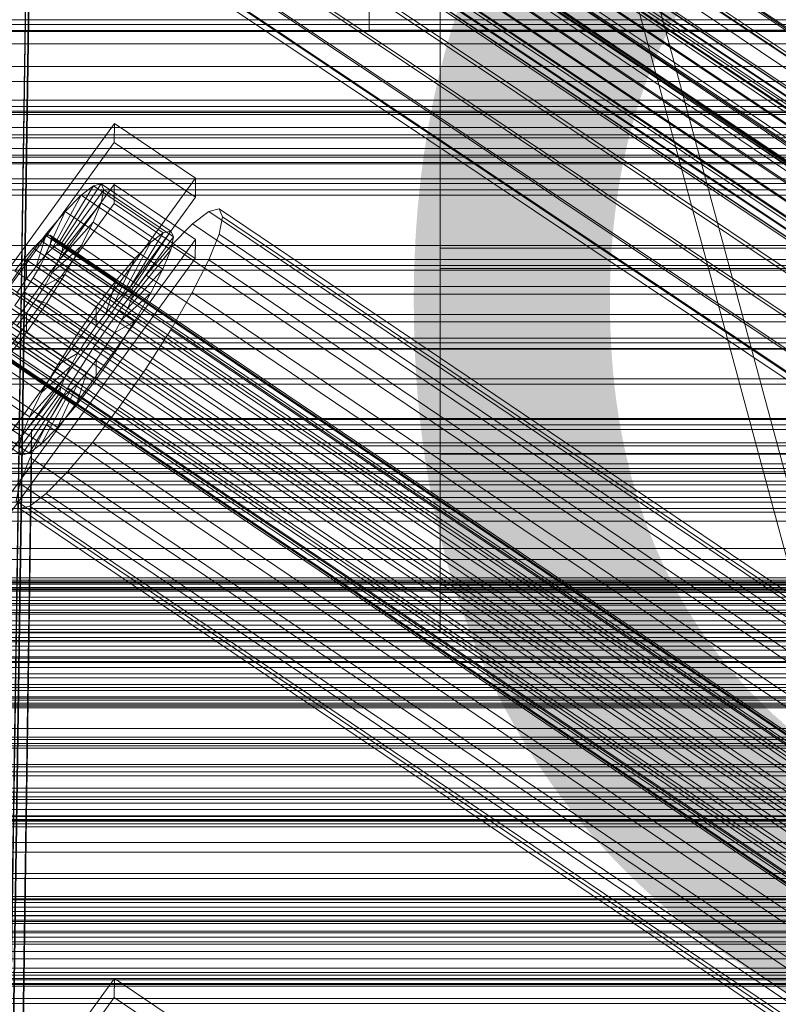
# Model space of a CAD drawing. Header units: millimetres. Extents: x -2233 to 61924, y -68080 to 6847.
# Tile 281 of 656: x -359 to -252, y -33432 to -33294. Entities that reach past the tile are written whole.
import ezdxf

# ---------------------------------------------------------------- set-up
doc = ezdxf.new("R2010")
doc.units = ezdxf.units.MM
for name, color, linetype, lineweight in [('COTAS_O', 1, 'Continuous', 0), ('frontal_briquetadora', 7, 'Continuous', 0), ('frontal_C01', 7, 'Continuous', 0), ('frontal_C02', 7, 'Continuous', 0), ('frontal_C03', 7, 'Continuous', 0), ('frontal_dosificador', 7, 'Continuous', 0), ('frontal_mezcladora', 7, 'Continuous', 0), ('frontal_secador', 7, 'Continuous', 0)]:
    doc.layers.add(name, color=color, linetype=linetype, lineweight=lineweight)
doc.dimstyles.new('R19_100', dxfattribs={"dimtxt": 250, "dimasz": 150, "dimexe": 150, "dimexo": 80, "dimgap": 100, "dimtad": 1, "dimtih": 1, "dimtoh": 1, "dimdsep": 46, "dimcen": 0.09, "dimadec": 0, "dimazin": 0, "dimtfac": 1, "dimtdec": 4, "dimtofl": 0, "dimtmove": 0, "dimatfit": 3, "dimfxl": 1, "dimtolj": 1, "dimtzin": 0, "dimarcsym": 0})

# ---------------------------------------------------------------- blocks, each defined once
blk = doc.blocks.new('DIM_R28_52')
at = {"layer": 'COTAS_O'}
for p, q in [((-1725, -33700), (-1575, -33655)), ((1725, -33700), (1575, -33655)), ((-1725, -34400), (-1725, -33700)), ((-1725, -33700), (1725, -33700)), ((-1725, -33700), (-1575, -33745)), ((1725, -33700), (1575, -33745)), ((1725, -34400), (1725, -33700))]:
    blk.add_line(p, q, dxfattribs=at)
blk.add_text('3450 O', height=250, dxfattribs=at).set_placement((0, -33600))
blk = doc.blocks.new('DIM_R28_55')
at = {"layer": 'COTAS_O'}
for p, q in [((-650, -33700), (50, -33700)), ((50, -33700), (5, -33850)), ((50, -34900), (50, -33700)), ((50, -33700), (95, -33850)), ((50, -34900), (5, -34750)), ((50, -34900), (95, -34750)), ((-650, -34900), (50, -34900))]:
    blk.add_line(p, q, dxfattribs=at)
blk.add_text('1200 O', height=250, rotation=90, dxfattribs=at).set_placement((-50, -34300))

msp = doc.modelspace()

# ---------------------------------------------------------------- linework, layer by layer
at = {"layer": 'frontal_briquetadora'}
for p, q in [((-170, -33670), (-305, -33170)), ((-167, -33670), (-302, -33170))]:
    msp.add_line(p, q, dxfattribs=at)
at = {"layer": 'frontal_C01'}
for p, q in [((-365.168, -33217.984), (-151.369, -33362.212)), ((-364.995, -33218.37), (-151.196, -33362.598)), ((-364.482, -33218.246), (-150.683, -33362.474)), ((-355.541, -33230.154), (-171.232, -33354.489)), ((-357.646, -33230.872), (-360.514, -33425.982)), ((-349.061, -33232.632), (-164.752, -33356.967)), ((-357.863, -33234.756), (-173.554, -33359.091)), ((-360.514, -33431.375), (-357.646, -33236.264)), ((-352.572, -33236.779), (-168.263, -33361.114)), ((-359.326, -33238.409), (-175.016, -33362.744)), ((-355.584, -33239.839), (-171.275, -33364.174)), ((-359.83, -33240.864), (-175.521, -33365.199)), ((-359.341, -33241.954), (-175.032, -33366.289)), ((-357.893, -33241.604), (-173.584, -33365.939)), ((-300, -33325.846), (-300, -33288.249)), ((-300, -33291.739), (-300, -33328.696)), ((-425, -33300.22), (425, -33300.22)), ((-373.501, -33346.08), (-345.969, -33308.226)), ((-345.981, -33310.922), (-345.969, -33308.226)), ((-345.969, -33308.226), (-334.501, -33315.962)), ((425, -33311.776), (-425, -33311.776)), ((-345.981, -33310.922), (-373.513, -33348.776)), ((-334.513, -33318.658), (-345.981, -33310.922)), ((425, -33313.916), (-425, -33313.916)), ((-334.501, -33315.962), (-362.033, -33353.816)), ((-334.501, -33315.962), (-334.513, -33318.658)), ((-373.539, -33354.708), (-346.008, -33316.853)), ((-353.892, -33325.219), (-348.918, -33317.041)), ((-353.378, -33325.095), (-347.835, -33316.779)), ((-353.205, -33325.481), (-347.47, -33317.595)), ((-348.918, -33317.041), (-350.645, -33318.361)), ((-347.835, -33316.779), (-348.918, -33317.041)), ((-348.918, -33317.041), (-339.088, -33323.672)), ((-347.847, -33319.431), (-347.47, -33317.595)), ((-347.835, -33316.779), (-338.005, -33323.411)), ((-347.47, -33317.595), (-347.835, -33316.779)), ((-347.47, -33317.595), (-337.64, -33324.226)), ((-346.02, -33319.55), (-346.008, -33316.853)), ((-346.008, -33316.853), (-334.539, -33324.59)), ((-362.045, -33356.513), (-334.513, -33318.658)), ((-354.71, -33325.844), (-350.645, -33318.361)), ((-350.645, -33318.361), (-352.899, -33320.65)), ((-350.645, -33318.361), (-340.816, -33324.992)), ((-346.02, -33319.55), (-373.551, -33357.404)), ((-353.384, -33326.351), (-347.847, -33319.431)), ((-348.941, -33322.164), (-347.847, -33319.431)), ((-347.847, -33319.431), (-338.017, -33326.062)), ((-334.551, -33327.286), (-346.02, -33319.55)), ((-331.181, -33320.299), (-332.629, -33320.649)), ((-330.692, -33321.389), (-331.181, -33320.299)), ((-331.181, -33320.299), (-146.872, -33444.634)), ((-355.777, -33326.928), (-352.899, -33320.65)), ((-352.899, -33320.65), (-355.525, -33323.752)), ((-352.899, -33320.65), (-343.069, -33327.282)), ((-332.629, -33320.649), (-334.938, -33322.414)), ((-332.629, -33320.649), (-148.32, -33444.983)), ((-331.197, -33323.844), (-330.692, -33321.389)), ((-330.692, -33321.389), (-146.383, -33445.724)), ((-353.902, -33327.645), (-348.941, -33322.164)), ((-350.678, -33325.606), (-348.941, -33322.164)), ((-348.941, -33322.164), (-339.111, -33328.795)), ((-334.938, -33322.414), (-337.95, -33325.474)), ((-334.938, -33322.414), (-150.629, -33446.748)), ((-334.539, -33324.59), (-362.071, -33362.444)), ((-355.525, -33323.752), (-358.345, -33327.456)), ((-356.348, -33324.739), (-357.415, -33325.823)), ((-357.021, -33328.398), (-355.525, -33323.752)), ((-355.53, -33324.113), (-356.348, -33324.739)), ((-356.348, -33324.739), (-142.549, -33468.967)), ((-355.017, -33323.99), (-355.53, -33324.113)), ((-355.53, -33324.113), (-141.731, -33468.342)), ((-355.525, -33323.752), (-345.695, -33330.384)), ((-355.022, -33325.246), (-354.844, -33324.376)), ((-354.844, -33324.376), (-355.017, -33323.99)), ((-355.017, -33323.99), (-141.218, -33468.218)), ((-354.844, -33324.376), (-141.045, -33468.604)), ((-339.088, -33323.672), (-344.062, -33331.85)), ((-338.005, -33323.411), (-343.549, -33331.726)), ((-337.64, -33324.226), (-343.376, -33332.112)), ((-340.816, -33324.992), (-339.088, -33323.672)), ((-339.088, -33323.672), (-338.005, -33323.411)), ((-337.64, -33324.226), (-338.017, -33326.062)), ((-338.005, -33323.411), (-337.64, -33324.226)), ((-334.539, -33324.59), (-334.551, -33327.286)), ((-332.659, -33327.497), (-331.197, -33323.844)), ((-331.197, -33323.844), (-146.887, -33448.179)), ((-425, -33325.472), (425, -33325.472)), ((-357.415, -33325.823), (-358.659, -33327.293)), ((-357.415, -33325.823), (-143.617, -33470.052)), ((-355.777, -33326.928), (-354.71, -33325.844)), ((-355.541, -33326.54), (-355.022, -33325.246)), ((-355.022, -33325.246), (-141.224, -33469.474)), ((-354.725, -33329.276), (-350.678, -33325.606)), ((-354.71, -33325.844), (-353.892, -33325.219)), ((-344.88, -33332.475), (-354.71, -33325.844)), ((-353.892, -33325.219), (-353.378, -33325.095)), ((-344.062, -33331.85), (-353.892, -33325.219)), ((-353.205, -33325.481), (-353.384, -33326.351)), ((-343.549, -33331.726), (-353.378, -33325.095)), ((-353.378, -33325.095), (-353.205, -33325.481)), ((-343.376, -33332.112), (-353.205, -33325.481)), ((-352.938, -33329.523), (-350.678, -33325.606)), ((-350.678, -33325.606), (-340.848, -33332.237)), ((-340.816, -33324.992), (-344.88, -33332.475)), ((-338.017, -33326.062), (-343.554, -33332.982)), ((-343.069, -33327.282), (-340.816, -33324.992)), ((-337.95, -33325.474), (-341.461, -33329.621)), ((-338.017, -33326.062), (-339.111, -33328.795)), ((-337.95, -33325.474), (-153.641, -33449.809)), ((-300, -33354.867), (-300, -33325.846)), ((300, -33325.846), (-300, -33325.846)), ((-362.083, -33365.14), (-334.551, -33327.286)), ((-358.345, -33327.456), (-361.166, -33331.509)), ((-358.659, -33327.293), (-359.995, -33329.047)), ((-358.659, -33327.293), (-144.861, -33471.521)), ((-358.345, -33327.456), (-358.357, -33330.152)), ((-348.515, -33334.087), (-358.345, -33327.456)), ((-357.021, -33328.398), (-355.777, -33326.928)), ((-356.363, -33328.171), (-355.541, -33326.54)), ((-345.947, -33333.56), (-355.777, -33326.928)), ((-355.541, -33326.54), (-141.742, -33470.768)), ((-353.384, -33326.351), (-353.902, -33327.645)), ((-343.554, -33332.982), (-353.384, -33326.351)), ((-343.069, -33327.282), (-345.947, -33333.56)), ((-345.695, -33330.384), (-343.069, -33327.282)), ((-334.981, -33332.099), (-332.659, -33327.497)), ((-332.659, -33327.497), (-148.35, -33451.832)), ((-358.357, -33330.152), (-357.021, -33328.398)), ((-357.434, -33330.026), (-356.363, -33328.171)), ((-347.191, -33335.029), (-357.021, -33328.398)), ((-356.363, -33328.171), (-142.565, -33472.399)), ((-353.902, -33327.645), (-354.725, -33329.276)), ((-344.073, -33334.276), (-353.902, -33327.645)), ((-339.111, -33328.795), (-344.073, -33334.276)), ((-339.111, -33328.795), (-340.848, -33332.237)), ((-300, -33328.696), (-300, -33356.882)), ((300, -33328.696), (-300, -33328.696)), ((-146.196, -33473.275), (-359.995, -33329.047)), ((-359.693, -33332.072), (-358.357, -33330.152)), ((-358.68, -33331.98), (-357.434, -33330.026)), ((-358.357, -33330.152), (-348.527, -33336.783)), ((-357.434, -33330.026), (-143.635, -33474.254)), ((-354.725, -33329.276), (-355.796, -33331.131)), ((-355.796, -33331.131), (-352.938, -33329.523)), ((-355.569, -33333.649), (-352.938, -33329.523)), ((-344.895, -33335.907), (-354.725, -33329.276)), ((-352.938, -33329.523), (-343.108, -33336.154)), ((-341.461, -33329.621), (-345.231, -33334.572)), ((-341.461, -33329.621), (-157.152, -33453.956)), ((-361.332, -33330.967), (-147.533, -33475.195)), ((-361.166, -33331.509), (-351.336, -33338.14)), ((-355.796, -33331.131), (-357.042, -33333.086)), ((-345.966, -33337.763), (-355.796, -33331.131)), ((-348.515, -33334.087), (-345.695, -33330.384)), ((-345.695, -33330.384), (-347.191, -33335.029)), ((-343.549, -33331.726), (-344.062, -33331.85)), ((-343.376, -33332.112), (-343.549, -33331.726)), ((-362.578, -33332.921), (-148.779, -33477.149)), ((-360.017, -33333.9), (-358.68, -33331.98)), ((-349.863, -33338.703), (-359.693, -33332.072)), ((-358.68, -33331.98), (-144.881, -33476.209)), ((-357.042, -33333.086), (-358.378, -33335.005)), ((-357.042, -33333.086), (-355.569, -33333.649)), ((-347.212, -33339.717), (-357.042, -33333.086)), ((-344.88, -33332.475), (-345.947, -33333.56)), ((-340.848, -33332.237), (-344.895, -33335.907)), ((-344.062, -33331.85), (-344.88, -33332.475)), ((-344.073, -33334.276), (-343.554, -33332.982)), ((-343.554, -33332.982), (-343.376, -33332.112)), ((-340.848, -33332.237), (-343.108, -33336.154)), ((-338.003, -33337.335), (-334.981, -33332.099)), ((-334.981, -33332.099), (-150.672, -33456.433)), ((-351.109, -33340.657), (-360.939, -33334.026)), ((-360.017, -33333.9), (-146.218, -33478.128)), ((-358.39, -33337.701), (-355.569, -33333.649)), ((-355.569, -33333.649), (-345.739, -33340.28)), ((-351.336, -33338.14), (-348.515, -33334.087)), ((-348.527, -33336.783), (-348.515, -33334.087)), ((-345.947, -33333.56), (-347.191, -33335.029)), ((-344.895, -33335.907), (-344.073, -33334.276)), ((-363.797, -33335.634), (-353.967, -33342.266)), ((-363.648, -33334.777), (-149.85, -33479.005)), ((-352.18, -33342.513), (-362.01, -33335.882)), ((-361.352, -33335.654), (-147.554, -33479.883)), ((-358.378, -33335.005), (-359.714, -33336.76)), ((-358.378, -33335.005), (-358.39, -33337.701)), ((-348.548, -33341.636), (-358.378, -33335.005)), ((-345.231, -33334.572), (-349.002, -33339.99)), ((-347.191, -33335.029), (-348.527, -33336.783)), ((-160.922, -33458.907), (-345.231, -33334.572)), ((-364.471, -33336.407), (-150.672, -33480.635)), ((-362.596, -33337.124), (-148.798, -33481.352)), ((-349.884, -33343.391), (-359.714, -33336.76)), ((-348.527, -33336.783), (-349.863, -33338.703)), ((-345.966, -33337.763), (-344.895, -33335.907)), ((-343.108, -33336.154), (-345.966, -33337.763)), ((-343.108, -33336.154), (-345.739, -33340.28)), ((-365.168, -33338.571), (-151.369, -33482.8)), ((-364.989, -33337.701), (-151.191, -33481.93)), ((-363.664, -33338.208), (-149.865, -33482.436)), ((-353.003, -33344.143), (-362.833, -33337.512)), ((-361.21, -33341.405), (-358.39, -33337.701)), ((-351.128, -33344.86), (-360.958, -33338.229)), ((-358.39, -33337.701), (-348.56, -33344.333)), ((-353.967, -33342.266), (-351.336, -33338.14)), ((-351.336, -33338.14), (-349.863, -33338.703)), ((-347.212, -33339.717), (-345.966, -33337.763)), ((-341.52, -33342.851), (-338.003, -33337.335)), ((-338.003, -33337.335), (-153.694, -33461.67)), ((-366.057, -33339.552), (-356.228, -33346.183)), ((-364.995, -33338.957), (-151.196, -33483.186)), ((-364.482, -33338.834), (-150.683, -33483.062)), ((-353.7, -33346.308), (-363.53, -33339.676)), ((-353.527, -33346.694), (-363.357, -33340.063)), ((-353.521, -33345.438), (-363.351, -33338.807)), ((-353.014, -33346.57), (-362.843, -33339.939)), ((-352.196, -33345.945), (-362.025, -33339.313)), ((-349.002, -33339.99), (-352.519, -33345.505)), ((-349.863, -33338.703), (-351.109, -33340.657)), ((-349.002, -33339.99), (-164.693, -33464.325)), ((-348.548, -33341.636), (-347.212, -33339.717)), ((-345.739, -33340.28), (-347.212, -33339.717)), ((-361.21, -33341.405), (-351.38, -33348.036)), ((-353.967, -33342.266), (-351.109, -33340.657)), ((-351.109, -33340.657), (-352.18, -33342.513)), ((-345.739, -33340.28), (-348.56, -33344.333)), ((-356.228, -33346.183), (-353.967, -33342.266)), ((-356.228, -33346.183), (-352.18, -33342.513)), ((-352.18, -33342.513), (-353.003, -33344.143)), ((-349.884, -33343.391), (-348.548, -33341.636)), ((-348.56, -33344.333), (-348.548, -33341.636)), ((-367.794, -33342.994), (-357.964, -33349.625)), ((-357.964, -33349.625), (-353.003, -33344.143)), ((-353.003, -33344.143), (-353.521, -33345.438)), ((-351.38, -33348.036), (-349.884, -33343.391)), ((-351.128, -33344.86), (-349.884, -33343.391)), ((-345.291, -33348.269), (-341.52, -33342.851)), ((-341.52, -33342.851), (-157.211, -33467.185)), ((-363.836, -33344.507), (-354.006, -33351.138)), ((-359.058, -33352.358), (-353.521, -33345.438)), ((-352.519, -33345.505), (-355.541, -33350.742)), ((-354.006, -33351.138), (-351.128, -33344.86)), ((-353.521, -33345.438), (-353.7, -33346.308)), ((-352.519, -33345.505), (-168.21, -33469.84)), ((-352.196, -33345.945), (-351.128, -33344.86)), ((-348.56, -33344.333), (-351.38, -33348.036)), ((-368.888, -33345.726), (-359.058, -33352.358)), ((-366.09, -33346.796), (-356.26, -33353.428)), ((-359.436, -33354.194), (-353.7, -33346.308)), ((-359.07, -33355.009), (-353.527, -33346.694)), ((-357.987, -33354.748), (-353.014, -33346.57)), ((-357.964, -33349.625), (-356.228, -33346.183)), ((-356.26, -33353.428), (-352.196, -33345.945)), ((-353.7, -33346.308), (-353.527, -33346.694)), ((-353.527, -33346.694), (-353.014, -33346.57)), ((-353.014, -33346.57), (-352.196, -33345.945)), ((-368.9, -33348.378), (-359.07, -33355.009)), ((-367.817, -33348.117), (-357.987, -33354.748)), ((-351.38, -33348.036), (-354.006, -33351.138)), ((-349.061, -33353.22), (-345.291, -33348.269)), ((-345.291, -33348.269), (-160.982, -33472.603)), ((-359.058, -33352.358), (-357.964, -33349.625)), ((-355.541, -33350.742), (-357.863, -33355.344)), ((-354.006, -33351.138), (-356.26, -33353.428)), ((-355.541, -33350.742), (-171.232, -33475.077)), ((-375.644, -33351.214), (-357.646, -33351.459)), ((-357.646, -33351.459), (-360.514, -33546.57)), ((-359.436, -33354.194), (-359.058, -33352.358)), ((-357.646, -33351.459), (-357.646, -33356.852)), ((-356.26, -33353.428), (-357.987, -33354.748)), ((-352.572, -33357.367), (-349.061, -33353.22)), ((-349.061, -33353.22), (-164.752, -33477.554)), ((-359.07, -33355.009), (-359.436, -33354.194)), ((-357.987, -33354.748), (-359.07, -33355.009)), ((-300, -33373.334), (-300, -33354.867)), ((300, -33354.867), (-300, -33354.867)), ((-357.646, -33356.852), (-375.644, -33356.607)), ((-357.863, -33355.344), (-359.326, -33358.997)), ((-357.863, -33355.344), (-173.554, -33479.679)), ((-360.514, -33551.963), (-357.646, -33356.852)), ((-355.584, -33360.427), (-352.572, -33357.367)), ((-352.572, -33357.367), (-168.263, -33481.701)), ((-300, -33356.882), (-300, -33374.377)), ((300, -33356.882), (-300, -33356.882)), ((-359.326, -33358.997), (-359.83, -33361.452)), ((-359.326, -33358.997), (-175.016, -33483.331)), ((-357.893, -33362.192), (-355.584, -33360.427)), ((-355.584, -33360.427), (-171.275, -33484.762)), ((-359.83, -33361.452), (-175.521, -33485.786)), ((-359.341, -33362.542), (-357.893, -33362.192)), ((-357.893, -33362.192), (-173.584, -33486.527)), ((-359.341, -33362.542), (-175.032, -33486.876)), ((-300, -33379.989), (-300, -33373.334)), ((300, -33373.334), (-300, -33373.334)), ((-300, -33374.377), (-300, -33379.989)), ((300, -33374.377), (-300, -33374.377)), ((300, -33379.989), (-300, -33379.989)), ((-425, -33420.808), (425, -33420.808)), ((-373.501, -33466.668), (-345.969, -33428.813)), ((-345.981, -33431.509), (-345.969, -33428.813)), ((-345.969, -33428.813), (-334.501, -33436.55)), ((-345.981, -33431.509), (-373.513, -33469.364)), ((-334.513, -33439.246), (-345.981, -33431.509)), ((425, -33432.363), (-425, -33432.363))]:
    msp.add_line(p, q, dxfattribs=at)
at = {"layer": 'frontal_C02'}
for p, q in [((-310, -33163.962), (-310, -33295.105)), ((-356.348, -33234.113), (-142.549, -33377.088)), ((-355.53, -33233.55), (-141.731, -33376.525)), ((-355.017, -33233.494), (-141.218, -33376.47)), ((-354.844, -33233.949), (-141.045, -33376.924)), ((-357.415, -33235.143), (-143.617, -33378.119)), ((-355.022, -33234.883), (-141.224, -33377.858)), ((-358.659, -33236.572), (-144.861, -33379.548)), ((-355.541, -33236.233), (-141.742, -33379.208)), ((-146.196, -33381.277), (-359.995, -33238.302)), ((-356.363, -33237.906), (-142.565, -33380.882)), ((-341.461, -33238.393), (-157.152, -33361.648)), ((-357.434, -33239.79), (-143.635, -33382.765)), ((-361.332, -33240.214), (-147.533, -33383.189)), ((-362.578, -33242.179), (-148.779, -33385.154)), ((-358.68, -33241.754), (-144.881, -33384.73)), ((-334.981, -33242.158), (-150.672, -33365.412)), ((-363.648, -33244.062), (-149.85, -33387.038)), ((-360.017, -33243.667), (-146.218, -33386.642)), ((-160.922, -33366.529), (-345.231, -33243.274)), ((-361.352, -33245.396), (-147.554, -33388.372)), ((-364.471, -33245.736), (-150.672, -33388.711)), ((-362.596, -33246.825), (-148.798, -33389.8)), ((-365.168, -33248.02), (-151.369, -33390.995)), ((-364.989, -33247.086), (-151.191, -33390.061)), ((-364.482, -33248.418), (-150.683, -33391.394)), ((-363.664, -33247.856), (-149.865, -33390.831)), ((-338.003, -33247.473), (-153.694, -33370.728)), ((-364.995, -33248.474), (-151.196, -33391.45)), ((-349.002, -33248.671), (-164.693, -33371.926)), ((-341.52, -33253.018), (-157.211, -33376.273)), ((-352.519, -33254.216), (-168.21, -33377.471)), ((-345.291, -33258.415), (-160.982, -33381.67)), ((-357.646, -33260.487), (-360.514, -33453.892)), ((-355.541, -33259.532), (-171.232, -33382.786)), ((-349.061, -33263.296), (-164.752, -33386.551)), ((-357.863, -33264.255), (-173.554, -33387.509)), ((-360.514, -33459.853), (-357.646, -33266.448)), ((-352.572, -33267.329), (-168.263, -33390.583)), ((-359.326, -33268.064), (-175.016, -33391.319)), ((-355.584, -33270.238), (-171.275, -33393.492)), ((-359.83, -33270.7), (-175.521, -33393.955)), ((-359.341, -33271.983), (-175.032, -33395.238)), ((-357.893, -33271.825), (-173.584, -33395.08)), ((-310, -33292.241), (-310, -33295.105)), ((-310, -33295.105), (310, -33295.105)), ((-425, -33297.037), (425, -33297.037))]:
    msp.add_line(p, q, dxfattribs=at)
at = {"layer": 'frontal_C03'}
for p, q in [((1250, -33293.616), (-1250, -33293.616)), ((-1500, -33295.272), (1500, -33295.272)), ((1250, -33294.269), (-1250, -33294.269)), ((1250, -33295.151), (-1250, -33295.151)), ((1250, -33304.957), (-1250, -33304.957)), ((1500, -33306.68), (-1500, -33306.68)), ((1250, -33305.838), (-1250, -33305.838)), ((1250, -33306.492), (-1250, -33306.492)), ((1500, -33306.965), (-1500, -33306.965)), ((1250, -33308.799), (-1250, -33308.799)), ((-1250, -33309.856), (1250, -33309.856)), ((1250, -33312.709), (-1250, -33312.709)), ((1250, -33313.766), (-1250, -33313.766)), ((1250, -33316.073), (-1250, -33316.073)), ((1250, -33316.727), (-1250, -33316.727)), ((1250, -33317.608), (-1250, -33317.608)), ((-1500, -33318.373), (1500, -33318.373)), ((1250, -33327.415), (-1250, -33327.415)), ((1250, -33328.296), (-1250, -33328.296)), ((1250, -33328.949), (-1250, -33328.949)), ((1250, -33331.257), (-1250, -33331.257)), ((-1250, -33332.314), (1250, -33332.314)), ((1250, -33335.166), (-1250, -33335.166)), ((1250, -33336.224), (-1250, -33336.224)), ((1250, -33338.531), (-1250, -33338.531)), ((1250, -33339.184), (-1250, -33339.184)), ((1250, -33340.066), (-1250, -33340.066)), ((-1500, -33344.278), (1500, -33344.278)), ((1250, -33349.872), (-1250, -33349.872)), ((1250, -33350.754), (-1250, -33350.754)), ((1250, -33351.407), (-1250, -33351.407)), ((1500, -33353.261), (-1500, -33353.261)), ((1250, -33353.714), (-1250, -33353.714)), ((-1250, -33354.772), (1250, -33354.772)), ((-1250, -33356.261), (1250, -33356.261)), ((-1250, -33356.894), (1250, -33356.894)), ((-1250, -33357.358), (1250, -33357.358)), ((1250, -33357.624), (-1250, -33357.624)), ((1250, -33358.681), (-1250, -33358.681)), ((-1250, -33359.214), (1250, -33359.214)), ((-1250, -33360.11), (1250, -33360.11)), ((1250, -33360.989), (-1250, -33360.989)), ((1250, -33361.642), (-1250, -33361.642)), ((1250, -33362.523), (-1250, -33362.523)), ((-1250, -33363.062), (1250, -33363.062)), ((-1250, -33364.33), (1250, -33364.33)), ((-1250, -33368.177), (1250, -33368.177)), ((-1250, -33369.729), (1250, -33369.729)), ((-1500, -33372.651), (1500, -33372.651)), ((-1500, -33372.875), (1500, -33372.875)), ((-1500, -33373.04), (1500, -33373.04)), ((1250, -33372.33), (-1250, -33372.33)), ((1250, -33373.211), (-1250, -33373.211)), ((-1500, -33373.697), (1500, -33373.697)), ((-1500, -33374.015), (1500, -33374.015)), ((1250, -33373.865), (-1250, -33373.865)), ((-1250, -33374.21), (1250, -33374.21)), ((-1500, -33375.061), (1500, -33375.061)), ((-1500, -33375.51), (1500, -33375.51)), ((1250, -33375.941), (-1250, -33375.941)), ((-1500, -33376.873), (1500, -33376.873)), ((-1500, -33377.423), (1500, -33377.423)), ((1250, -33376.172), (-1250, -33376.172)), ((-1250, -33377.229), (1250, -33377.229)), ((1500, -33378.384), (-1500, -33378.384)), ((-1500, -33379.011), (1500, -33379.011)), ((1500, -33379.624), (-1500, -33379.624)), ((1250, -33380.081), (-1250, -33380.081)), ((-1500, -33381.328), (1500, -33381.328)), ((-1250, -33380.749), (1250, -33380.749)), ((1250, -33381.139), (-1250, -33381.139)), ((-1500, -33381.963), (1500, -33381.963)), ((-1250, -33382.542), (1250, -33382.542)), ((-1500, -33383.667), (1500, -33383.667)), ((-1500, -33384.28), (1500, -33384.28)), ((1250, -33383.446), (-1250, -33383.446)), ((1250, -33384.1), (-1250, -33384.1)), ((-1500, -33385.868), (1500, -33385.868)), ((1250, -33384.981), (-1250, -33384.981)), ((-1500, -33386.418), (1500, -33386.418)), ((-1500, -33387.367), (1500, -33387.367)), ((-1500, -33387.781), (1500, -33387.781)), ((-1500, -33388.23), (1500, -33388.23)), ((-1250, -33387.35), (1250, -33387.35)), ((-1500, -33389.276), (1500, -33389.276)), ((-1500, -33389.594), (1500, -33389.594)), ((-1250, -33389.081), (1250, -33389.081)), ((-1500, -33390.251), (1500, -33390.251)), ((-1500, -33390.416), (1500, -33390.416)), ((-1500, -33390.64), (1500, -33390.64)), ((-1250, -33393.561), (1250, -33393.561)), ((1250, -33394.787), (-1250, -33394.787)), ((-1250, -33395.114), (1250, -33395.114)), ((1250, -33395.669), (-1250, -33395.669)), ((1250, -33396.322), (-1250, -33396.322)), ((1250, -33398.63), (-1250, -33398.63)), ((-1250, -33398.961), (1250, -33398.961)), ((-1250, -33399.687), (1250, -33399.687)), ((-1250, -33400.228), (1250, -33400.228)), ((1250, -33402.539), (-1250, -33402.539)), ((-1250, -33403.181), (1250, -33403.181)), ((1250, -33403.596), (-1250, -33403.596)), ((-1250, -33404.077), (1250, -33404.077)), ((1250, -33405.904), (-1250, -33405.904)), ((-1250, -33405.933), (1250, -33405.933)), ((-1250, -33406.397), (1250, -33406.397)), ((1250, -33406.557), (-1250, -33406.557)), ((-1250, -33407.03), (1250, -33407.03)), ((1250, -33407.439), (-1250, -33407.439)), ((1250, -33417.245), (-1250, -33417.245)), ((1250, -33418.126), (-1250, -33418.126)), ((1250, -33418.78), (-1250, -33418.78)), ((1250, -33421.087), (-1250, -33421.087)), ((-1250, -33422.145), (1250, -33422.145)), ((1250, -33424.997), (-1250, -33424.997)), ((1250, -33426.054), (-1250, -33426.054)), ((1250, -33428.361), (-1250, -33428.361)), ((1250, -33429.015), (-1250, -33429.015)), ((1250, -33429.896), (-1250, -33429.896))]:
    msp.add_line(p, q, dxfattribs=at)
at = {"layer": 'frontal_dosificador'}
msp.add_line((-230, -33380), (-1770, -33380), dxfattribs=at)
at = {"layer": 'frontal_mezcladora'}
for p, q in [((-980, -33340), (-80, -33340)), ((-980, -33390), (-80, -33390)), ((-950, -33428.8), (-160, -33428.8)), ((-950, -33429.522), (-160, -33429.522)), ((-950, -33431.64), (-160, -33431.64))]:
    msp.add_line(p, q, dxfattribs=at)
at = {"layer": 'frontal_secador'}
for p, q in [((1250, -33302.349), (-1250, -33302.349)), ((1250, -33310.291), (-1250, -33310.291)), ((1250, -33313), (-1250, -33313)), ((-1250, -33345), (1250, -33345)), ((-1250, -33350), (1250, -33350)), ((-1250, -33396), (1250, -33396)), ((-1250, -33402), (1250, -33402)), ((-1250, -33405), (1250, -33405)), ((1250, -33406), (-1250, -33406)), ((-1250, -33406.659), (1250, -33406.659)), ((1250, -33409.659), (-1250, -33409.659)), ((-1250, -33411), (1250, -33411)), ((1250, -33414), (-1250, -33414)), ((-1250, -33414.728), (1250, -33414.728)), ((-1250, -33417.588), (1250, -33417.588)), ((1250, -33417.611), (-1250, -33417.611)), ((1250, -33417.728), (-1250, -33417.728)), ((-1250, -33419.387), (1250, -33419.387)), ((1250, -33419.918), (-1250, -33419.918)), ((-1250, -33420), (1250, -33420)), ((1250, -33420.588), (-1250, -33420.588)), ((1250, -33422.387), (-1250, -33422.387)), ((1250, -33423), (-1250, -33423)), ((-1250, -33423.65), (1250, -33423.65)), ((1250, -33424), (-1250, -33424)), ((1250, -33427.382), (-1250, -33427.382)), ((-1250, -33428), (1250, -33428)), ((1250, -33429.689), (-1250, -33429.689))]:
    msp.add_line(p, q, dxfattribs=at)

# ---------------------------------------------------------------- dimensions: what is measured, and where the dimension line sits
at = {"layer": 'COTAS_O'}
for p1, p2, distance, picture, middle in [((-650, -34900), (-650, -33700), -700, 'DIM_R28_55', (50, -34300)), ((-1725, -34400), (1725, -34400), 700, 'DIM_R28_52', (0, -33700))]:
    dim = msp.add_aligned_dim(p1=p1, p2=p2, distance=distance, text='<> O', dimstyle='R19_100', dxfattribs=at)
    dim.commit()
    dim.dimension.update_dxf_attribs({"geometry": picture, "text_midpoint": middle})

doc.saveas('drawing.dxf')
